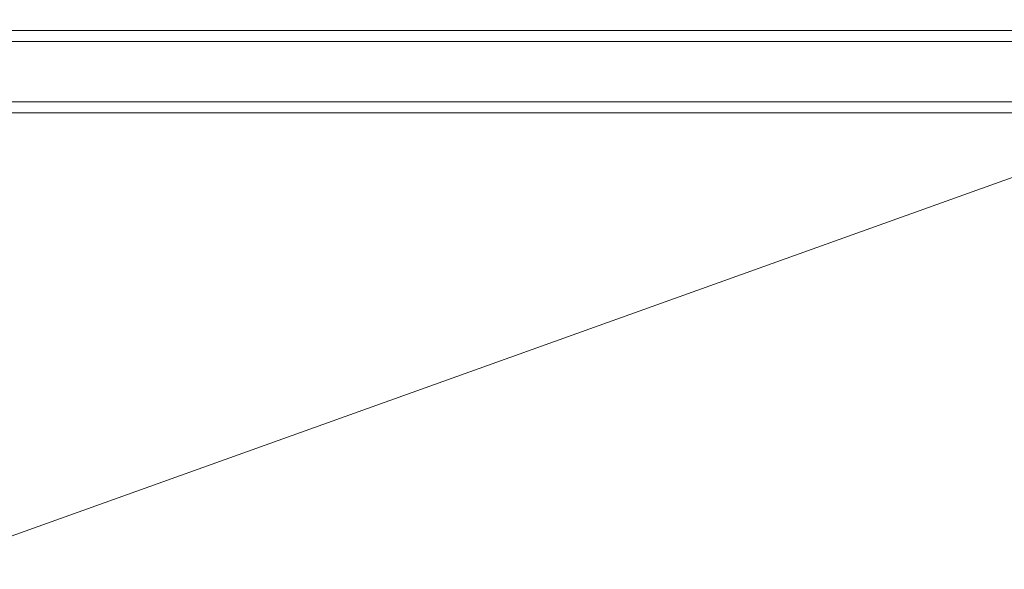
# Model space of a CAD drawing. Header units: millimetres. Extents: x -4395 to 65662, y -65530 to 6847.
# Tile 892 of 1034: x 25979 to 26255, y 1060 to 1214. Entities that reach past the tile are written whole.
import ezdxf

# ---------------------------------------------------------------- set-up
doc = ezdxf.new("R2010")
doc.units = ezdxf.units.MM
doc.layers.add('lateral_briquetadora', color=7, linetype='Continuous', lineweight=0)
doc.layers.add('lateral_C05', color=7, linetype='Continuous', lineweight=0)

msp = doc.modelspace()

# ---------------------------------------------------------------- linework, layer by layer
at = {"layer": 'lateral_briquetadora'}
msp.add_line((26520.067, 1264), (25950.067, 1060), dxfattribs=at)
at = {"layer": 'lateral_C05'}
for p, q in [((24310.067, 1211), (26690.067, 1211)), ((24310.067, 1208), (26690.067, 1208)), ((24250.067, 1191), (26750.067, 1191)), ((24250.067, 1188), (26750.067, 1188))]:
    msp.add_line(p, q, dxfattribs=at)

doc.saveas('drawing.dxf')
